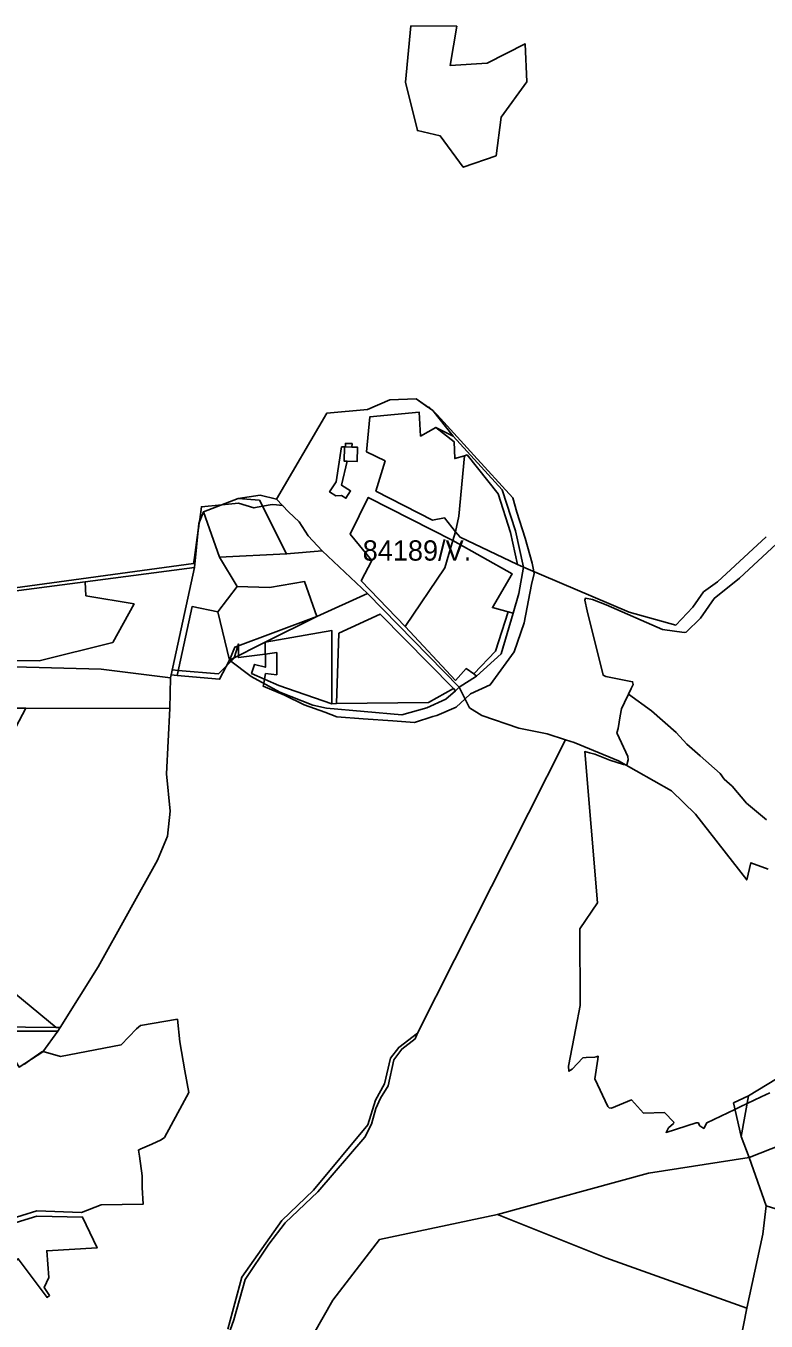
# Model space of a CAD drawing. Extents: x -477304 to -465429, y -1159113 to -1149210.
# Drawn here: x -470157 to -469610, y -1155042 to -1154084 of the extents above; entities that cross this region are included whole.
import ezdxf

# ---------------------------------------------------------------- set-up
doc = ezdxf.new("R2010")
doc.units = 0
for name, color, linetype in [('BPEJ_s', 7, 'Continuous'), ('ostatni_s', 7, 'Continuous'), ('PUPFL_s', 7, 'Continuous'), ('trav_porost_s', 7, 'Continuous')]:
    doc.layers.add(name, color=color, linetype=linetype)

msp = doc.modelspace()

# ---------------------------------------------------------------- linework, layer by layer
at = {"layer": 'BPEJ_s'}
for points in [[(-470175.87, -1154501.25), (-470033.15, -1154481.91), (-470032.45, -1154477.45), (-470030.92, -1154466.32), (-470029.68, -1154457.32), (-470029.31, -1154454.62), (-470028.89, -1154451.52), (-470028.6, -1154449.44), (-470027.32, -1154439.95), (-470012.35, -1154438.46), (-470000, -1154437.23), (-469988.5, -1154440.77), (-469982.2, -1154439.57), (-469974.89, -1154438.18), (-469971.91, -1154438.5), (-469967.27, -1154438.99), (-469971.82, -1154434.19), (-469934.52, -1154370.64), (-469904.55, -1154368.09), (-469887.89, -1154360.92), (-469868.61, -1154360.12), (-469859.8, -1154366.3), (-469858.94, -1154366.32), (-469856.37, -1154368.71), (-469856.24, -1154368.8), (-469856.15, -1154368.91), (-469853, -1154371.83), (-469825.77, -1154401.87), (-469796.92, -1154433.31), (-469793.9, -1154443.9), (-469787.95, -1154463.25), (-469782.76, -1154481.62), (-469782.04, -1154485.36), (-469781.54, -1154487.93), (-469781.25, -1154489.4), (-469783.2, -1154497.39), (-469788.71, -1154525.81), (-469796.06, -1154547.2), (-469813.67, -1154571.52), (-469828.36, -1154578.22), (-469832.35, -1154581.96), (-469838.95, -1154588.16), (-469853.22, -1154594.21), (-469856.18, -1154595.14), (-469869.64, -1154599.4), (-469885.78, -1154598.25), (-469907.78, -1154596.69), (-469927.24, -1154595.18), (-469936.09, -1154591.72), (-469951.22, -1154586.32), (-469965.81, -1154579.3), (-469981.59, -1154572.6), (-469981.2, -1154570.53), (-469980.63, -1154567.47), (-469979.86, -1154563.31), (-469971.65, -1154564.17), (-469971.65, -1154547.75), (-469980.1, -1154548.86), (-470000, -1154551.49), (-470000, -1154550.05), (-470000, -1154545.7), (-470000, -1154542.78), (-470000, -1154541.33), (-470000.49, -1154542.96), (-470003.06, -1154551.58), (-470003.16, -1154551.91), (-470005.41, -1154554.15), (-470008.58, -1154557.3), (-470014.81, -1154563.51), (-470044.43, -1154560.92), (-470048.81, -1154560.53), (-470049.04, -1154560.75), (-470049.82, -1154564.33), (-470050.17, -1154566.45), (-470101.44, -1154560.04), (-470165.86, -1154558.29)], [(-470175.87, -1154501.25), (-470033.15, -1154481.91), (-470032.45, -1154477.45), (-470030.92, -1154466.32), (-470029.68, -1154457.32), (-470029.31, -1154454.62), (-470028.89, -1154451.52), (-470028.6, -1154449.44), (-470027.32, -1154439.95), (-470012.35, -1154438.46), (-470000, -1154437.23), (-469988.5, -1154440.77), (-469982.2, -1154439.57), (-469974.89, -1154438.18), (-469971.91, -1154438.5), (-469967.27, -1154438.99), (-469971.82, -1154434.19), (-469934.52, -1154370.64), (-469904.55, -1154368.09), (-469887.89, -1154360.92), (-469868.61, -1154360.12), (-469859.8, -1154366.3), (-469858.94, -1154366.32), (-469856.37, -1154368.71), (-469856.24, -1154368.8), (-469856.15, -1154368.91), (-469853, -1154371.83), (-469825.77, -1154401.87), (-469796.92, -1154433.31), (-469793.9, -1154443.9), (-469787.95, -1154463.25), (-469782.76, -1154481.62), (-469782.04, -1154485.36), (-469781.54, -1154487.93), (-469781.25, -1154489.4), (-469783.2, -1154497.39), (-469788.71, -1154525.81), (-469796.06, -1154547.2)], [(-469609.46, -1154671.43), (-469624.05, -1154659.17), (-469634.83, -1154646.49), (-469640.53, -1154641.42), (-469643.7, -1154637.19), (-469658.34, -1154624.2), (-469668.22, -1154615.43), (-469676.04, -1154606.97), (-469694.42, -1154590.91), (-469711.42, -1154578.62), (-469709.41, -1154574.35), (-469707.95, -1154571.26), (-469708.37, -1154569.35), (-469728.24, -1154565.55), (-469730.14, -1154564.49), (-469741.98, -1154516.94), (-469743.67, -1154509.12), (-469743.25, -1154507.64), (-469737.96, -1154508.49), (-469727.82, -1154512.5), (-469686.39, -1154530.68), (-469670.33, -1154533), (-469668.64, -1154532.58), (-469658.28, -1154522.22), (-469647.93, -1154507.85), (-469629.33, -1154492.85), (-469601.94, -1154467.25)], [(-469708.37, -1154569.35), (-469728.24, -1154565.55), (-469730.14, -1154564.49), (-469741.98, -1154516.94), (-469743.67, -1154509.12), (-469743.25, -1154507.64), (-469737.96, -1154508.49), (-469727.82, -1154512.5), (-469686.39, -1154530.68), (-469670.33, -1154533), (-469668.64, -1154532.58), (-469658.28, -1154522.22), (-469647.93, -1154507.85), (-469629.33, -1154492.85), (-469601.94, -1154467.25)], [(-469796.06, -1154547.2), (-469813.67, -1154571.52), (-469828.36, -1154578.22), (-469832.35, -1154581.96), (-469838.95, -1154588.16), (-469853.22, -1154594.21), (-469856.18, -1154595.14), (-469869.64, -1154599.4), (-469885.78, -1154598.25), (-469907.78, -1154596.69), (-469927.24, -1154595.18), (-469936.09, -1154591.72), (-469951.22, -1154586.32), (-469965.81, -1154579.3), (-469981.59, -1154572.6), (-469981.2, -1154570.53), (-469980.63, -1154567.47), (-469979.86, -1154563.31), (-469971.65, -1154564.17), (-469971.65, -1154547.75), (-469980.1, -1154548.86), (-470000, -1154551.49), (-470000, -1154550.05), (-470000, -1154545.7), (-470000, -1154542.78), (-470000, -1154541.33), (-470000.49, -1154542.96), (-470003.06, -1154551.58), (-470003.16, -1154551.91), (-470005.41, -1154554.15), (-470008.58, -1154557.3), (-470014.81, -1154563.51), (-470044.43, -1154560.92), (-470048.81, -1154560.53), (-470049.04, -1154560.75), (-470049.82, -1154564.33), (-470050.17, -1154566.45), (-470101.44, -1154560.04), (-470165.86, -1154558.29)], [(-469606.93, -1154873.26), (-469613.23, -1154876.27), (-469623.69, -1154881.27), (-469628.77, -1154883.69), (-469632.64, -1154885.53), (-469653.42, -1154895.45), (-469655.75, -1154899.68), (-469658.71, -1154897.78), (-469659.06, -1154896.99), (-469659.76, -1154895.45), (-469661.45, -1154895.45), (-469683.58, -1154902.63), (-469681.95, -1154899.26), (-469678.15, -1154895.88), (-469677.94, -1154895.03), (-469684.91, -1154887.85), (-469700.34, -1154888.27), (-469709.22, -1154878.55), (-469724.01, -1154884.68), (-469725.7, -1154884.47), (-469726.76, -1154883.41), (-469736.27, -1154862.91), (-469734.16, -1154848.54), (-469733.83, -1154846.32), (-469735.25, -1154846.63), (-469736.27, -1154846.85), (-469742.68, -1154847.3), (-469745.15, -1154847.48), (-469753.18, -1154855.93), (-469755.5, -1154857.41), (-469755.92, -1154853.61), (-469750.37, -1154825.57), (-469747.05, -1154808.8), (-469747.47, -1154752.16), (-469734.37, -1154732.72), (-469743.75, -1154620.94), (-469740.31, -1154621.81), (-469736.27, -1154622.82), (-469725.28, -1154627.26), (-469715.14, -1154630.64), (-469713.41, -1154630.79), (-469713.04, -1154630.82), (-469712.6, -1154630.85), (-469711.75, -1154627.05), (-469711.96, -1154624.51), (-469719.83, -1154607.54), (-469720, -1154607.18), (-469718.96, -1154603.86), (-469718.94, -1154603.8), (-469717.67, -1154594.5), (-469716.61, -1154589.43), (-469714.28, -1154584.58), (-469711.42, -1154578.62), (-469709.41, -1154574.35), (-469707.95, -1154571.26), (-469708.37, -1154569.35)], [(-469606.93, -1154873.26), (-469613.23, -1154876.27), (-469623.69, -1154881.27), (-469628.77, -1154883.69), (-469632.64, -1154885.53), (-469653.42, -1154895.45), (-469655.75, -1154899.68), (-469658.71, -1154897.78), (-469659.06, -1154896.99), (-469659.76, -1154895.45), (-469661.45, -1154895.45), (-469683.58, -1154902.63), (-469681.95, -1154899.26), (-469678.15, -1154895.88), (-469677.94, -1154895.03), (-469684.91, -1154887.85), (-469700.34, -1154888.27), (-469709.22, -1154878.55), (-469724.01, -1154884.68), (-469725.7, -1154884.47), (-469726.76, -1154883.41), (-469736.27, -1154862.91), (-469734.16, -1154848.54), (-469733.83, -1154846.32), (-469735.25, -1154846.63), (-469736.27, -1154846.85), (-469742.68, -1154847.3), (-469745.15, -1154847.48), (-469753.18, -1154855.93), (-469755.5, -1154857.41), (-469755.92, -1154853.61), (-469750.37, -1154825.57), (-469747.05, -1154808.8), (-469747.47, -1154752.16), (-469734.37, -1154732.72), (-469743.75, -1154620.94), (-469740.31, -1154621.81), (-469736.27, -1154622.82), (-469725.28, -1154627.26), (-469715.14, -1154630.64), (-469713.41, -1154630.79), (-469713.04, -1154630.82), (-469712.6, -1154630.85), (-469711.75, -1154627.05), (-469711.96, -1154624.51), (-469719.83, -1154607.54), (-469720, -1154607.18), (-469718.96, -1154603.86), (-469718.94, -1154603.8), (-469717.67, -1154594.5), (-469716.61, -1154589.43), (-469714.28, -1154584.58), (-469711.42, -1154578.62)], [(-469711.42, -1154578.62), (-469694.42, -1154590.91), (-469676.04, -1154606.97), (-469668.22, -1154615.43), (-469658.34, -1154624.2), (-469643.7, -1154637.19), (-469640.53, -1154641.42), (-469634.83, -1154646.49), (-469624.05, -1154659.17), (-469609.46, -1154671.43)], [(-470158.23, -1154852.05), (-470153.5, -1154848.66), (-470145.49, -1154842.92), (-470144.39, -1154842.71), (-470131.59, -1154846.35), (-470086.63, -1154837.82), (-470075.37, -1154825.92), (-470072.39, -1154823.58), (-470045.12, -1154818.91), (-470043.28, -1154835.69), (-470039.51, -1154857.11), (-470036.7, -1154873.09), (-470054.76, -1154906.24), (-470057.09, -1154908.15), (-470064, -1154911.23), (-470070.91, -1154914.31), (-470072.07, -1154914.83), (-470073.92, -1154915.66), (-470073.24, -1154920.26), (-470071.12, -1154934.71), (-470071.12, -1154943.21), (-470070.44, -1154955.75), (-470101.5, -1154956.17), (-470115.95, -1154961.91), (-470149.1, -1154960.63), (-470171.2, -1154967.43)], [(-470145.49, -1154842.92), (-470144.39, -1154842.71), (-470131.59, -1154846.35), (-470086.63, -1154837.82), (-470075.37, -1154825.92), (-470072.39, -1154823.58), (-470045.12, -1154818.91), (-470043.28, -1154835.69), (-470039.51, -1154857.11), (-470036.7, -1154873.09), (-470054.76, -1154906.24), (-470057.09, -1154908.15), (-470064, -1154911.23), (-470070.91, -1154914.31), (-470072.07, -1154914.83), (-470073.92, -1154915.66), (-470073.24, -1154920.26), (-470071.12, -1154934.71), (-470071.12, -1154943.21), (-470070.44, -1154955.75), (-470101.5, -1154956.17), (-470115.95, -1154961.91), (-470149.1, -1154960.63), (-470171.2, -1154967.43)], [(-470158.23, -1154852.05), (-470153.5, -1154848.66), (-470145.49, -1154842.92)]]:
    msp.add_lwpolyline(points, dxfattribs=at)
at = {"layer": 'ostatni_s'}
for points in [[(-469927.7, -1154421.41), (-469923.65, -1154395.7), (-469921.54, -1154395.69), (-469921.81, -1154406.13), (-469919.41, -1154406.21), (-469923.64, -1154424), (-469917, -1154428.25), (-469920.45, -1154433.65), (-469923.83, -1154431.48), (-469927.99, -1154431.9), (-469932.55, -1154428.99)], [(-469921.81, -1154406.13), (-469921.54, -1154395.69), (-469920.88, -1154395.7), (-469916.02, -1154395.84), (-469911.87, -1154395.95), (-469912.09, -1154406.45), (-469919.41, -1154406.21)], [(-469920.88, -1154395.7), (-469920.85, -1154393.04), (-469915.95, -1154393.17), (-469916.02, -1154395.84)], [(-470224.36, -1154848.04), (-470186.85, -1154824.53), (-470180.45, -1154824.59), (-470134.67, -1154825), (-470131.89, -1154825.02), (-470133.49, -1154827.74), (-470178.39, -1154827.74), (-470185.74, -1154827.49), (-470189.69, -1154830.45), (-470219.04, -1154848.46), (-470233.87, -1154858.08), (-470252.19, -1154869.26), (-470276.1, -1154882.57), (-470295.41, -1154904.56), (-470312.91, -1154924.41), (-470345.16, -1154969.9), (-470346.97, -1154967.97), (-470324.55, -1154935.76), (-470299.09, -1154902.59), (-470280.12, -1154882.26), (-470277.37, -1154879.73), (-470262.73, -1154871.09)]]:
    msp.add_lwpolyline(points, close=True, dxfattribs=at)
msp.add_lwpolyline([(-470007.76, -1155048.01), (-469997.56, -1155009.72), (-469967.93, -1154967.64), (-469944.36, -1154945.39), (-469904.34, -1154896.96), (-469898.52, -1154878.7), (-469891.83, -1154866.77), (-469887.45, -1154847.63), (-469881.32, -1154839.72), (-469867.39, -1154829.17), (-469869.28, -1154833.28), (-469879.18, -1154840.99), (-469885, -1154849.02), (-469889.2, -1154868.08), (-469894.81, -1154877.39), (-469898.29, -1154884.97), (-469901.63, -1154896.57), (-469906.43, -1154906), (-469941.3, -1154946.54), (-469965.37, -1154969.37), (-469977.48, -1154985.31), (-469995.08, -1155011.3), (-470003.29, -1155041.27), (-470013.8, -1155070.21)], dxfattribs=at)
at = {"layer": 'PUPFL_s'}
for points in [[(-469805.63, -1154151.83), (-469809.41, -1154180.38), (-469833.64, -1154188.85), (-469850.63, -1154165.67), (-469867.61, -1154161.74), (-469876.26, -1154126.04), (-469872.33, -1154084.33), (-469838.51, -1154084.55), (-469843.33, -1154113.69), (-469816.01, -1154111.9), (-469787.85, -1154097.62), (-469786.61, -1154125.67)], [(-469838.51, -1154084.55), (-469872.33, -1154084.33), (-469876.26, -1154126.04), (-469867.61, -1154161.74), (-469850.63, -1154165.67), (-469833.64, -1154188.85), (-469809.41, -1154180.38), (-469805.63, -1154151.83), (-469786.61, -1154125.67), (-469787.85, -1154097.62), (-469816.01, -1154111.9), (-469843.33, -1154113.69)], [(-469839.89, -1154404.27), (-469840.5, -1154391.87), (-469853.88, -1154381.31), (-469841.05, -1154387.61), (-469804.91, -1154427.4), (-469795.04, -1154457.73), (-469789.17, -1154484.7), (-469793.61, -1154482.58), (-469798.77, -1154458.96), (-469807.94, -1154430.39), (-469830.87, -1154401.63), (-469832.67, -1154402.15)], [(-469839.43, -1154458.58), (-469836.97, -1154446.89), (-469832.67, -1154402.15), (-469830.87, -1154401.63), (-469807.94, -1154430.39), (-469798.77, -1154458.96), (-469793.61, -1154482.58), (-469835.97, -1154462.31)], [(-469984.46, -1154435.11), (-469964.38, -1154474.8), (-470014.03, -1154477.3), (-470025.86, -1154443.59), (-470000.05, -1154433.79)], [(-469955.05, -1154451.04), (-469948.36, -1154461.32), (-469937.94, -1154472.55), (-469964.38, -1154474.8), (-469984.46, -1154435.11), (-470000.05, -1154433.79), (-469983.94, -1154431.24), (-469971.82, -1154434.19), (-469962.82, -1154443.69)], [(-470049.82, -1154564.33), (-470032.44, -1154484.89), (-470029.18, -1154452.29), (-470025.86, -1154443.59), (-470014.03, -1154477.3), (-470000.83, -1154498.94), (-470015.28, -1154517.51), (-470034.22, -1154513.79), (-470045.25, -1154564.71)], [(-469835.97, -1154462.31), (-469793.61, -1154482.58), (-469789.17, -1154484.7), (-469792.47, -1154504.17), (-469796.66, -1154518.5), (-469800.48, -1154517.51), (-469812.08, -1154514.45), (-469797.44, -1154489.6), (-469841.32, -1154464.76), (-469839.43, -1154458.58)], [(-469839.27, -1154568.48), (-469876.59, -1154528.5), (-469847.35, -1154485.13), (-469841.32, -1154464.76), (-469797.44, -1154489.6), (-469812.08, -1154514.45), (-469800.48, -1154517.51), (-469809.77, -1154546.79), (-469825.93, -1154563.54), (-469831.44, -1154559.61)], [(-469964.38, -1154474.8), (-469937.94, -1154472.55), (-469904.44, -1154504.12), (-469941.85, -1154521), (-469951.07, -1154495.21), (-469977.01, -1154499.6), (-470000.83, -1154498.94), (-470014.03, -1154477.3)], [(-469977.01, -1154499.6), (-469951.07, -1154495.21), (-469941.85, -1154521), (-470002.55, -1154543.73), (-470006.51, -1154553.3), (-470015.28, -1154517.51), (-470000.83, -1154498.94)], [(-469941.85, -1154521), (-469904.44, -1154504.12), (-469836.58, -1154573.43), (-469839.43, -1154575.93), (-469840.96, -1154574.37), (-469895.03, -1154519.31), (-469925.59, -1154533.5), (-469927.45, -1154585.4), (-469930.89, -1154585.59), (-469930.8, -1154531.47), (-469980.16, -1154540.14)], [(-470013.86, -1154567.53), (-470045.25, -1154564.71), (-470034.22, -1154513.79), (-470015.28, -1154517.51), (-470006.51, -1154553.3)], [(-469980.16, -1154540.14), (-470006.51, -1154553.3), (-470002.55, -1154543.73), (-469941.85, -1154521)], [(-469925.59, -1154533.5), (-469895.03, -1154519.31), (-469840.96, -1154574.37), (-469859.38, -1154584.74), (-469927.45, -1154585.4)], [(-469805.5, -1154548.72), (-469823.76, -1154565.08), (-469825.93, -1154563.54), (-469809.77, -1154546.79), (-469800.48, -1154517.51), (-469796.66, -1154518.5)], [(-469970.12, -1154572.15), (-469990.22, -1154563.2), (-469988.15, -1154556.55), (-469980.04, -1154558.58), (-469980.16, -1154540.14), (-469930.8, -1154531.47), (-469930.89, -1154585.59)], [(-469930.89, -1154585.59), (-469927.45, -1154585.4), (-469859.38, -1154584.74), (-469840.96, -1154574.37), (-469839.43, -1154575.93), (-469846.6, -1154582.2), (-469860.5, -1154588.56), (-469879.09, -1154593.89), (-469934.81, -1154588.94), (-469944.95, -1154586.72), (-469969.26, -1154576.92), (-469990.59, -1154565.51), (-470006.51, -1154553.3), (-469980.16, -1154540.14), (-469980.04, -1154558.58), (-469988.15, -1154556.55), (-469990.22, -1154563.2), (-469970.12, -1154572.15)], [(-470165.86, -1154558.29), (-470101.44, -1154560.04), (-470050.17, -1154566.45), (-470050.8, -1154589.01), (-470157.33, -1154588.81), (-470177.69, -1154588.77)], [(-470103.61, -1154780.04), (-470131.89, -1154825.02), (-470134.67, -1154825), (-470237.4, -1154740.53), (-470157.33, -1154588.81), (-470050.8, -1154589.01), (-470053.23, -1154637.38), (-470050.54, -1154664.91), (-470052.48, -1154683.49), (-470059.94, -1154701.24)], [(-470181.88, -1154822.06), (-470244.08, -1154792.14), (-470259.23, -1154780.96), (-470237.4, -1154740.53), (-470134.67, -1154825), (-470180.45, -1154824.59)], [(-470133.49, -1154827.74), (-470144.55, -1154842.95), (-470162.26, -1154854.25), (-470178.39, -1154827.74)], [(-469565.46, -1154860.2), (-469559.32, -1154875.05), (-469581.88, -1154882.31), (-469580.8, -1154885.54), (-469556.71, -1154879.59), (-469550.08, -1154892.8), (-469622.09, -1154921.24), (-469628.06, -1154905.69), (-469622.65, -1154875.42), (-469581.24, -1154850.36), (-469573.7, -1154860.57)], [(-469622.65, -1154875.42), (-469628.06, -1154905.69), (-469633.73, -1154880.72)], [(-469578.41, -1154957.47), (-469595.92, -1154961.01), (-469609.65, -1154956.93), (-469622.09, -1154921.24), (-469550.08, -1154892.8), (-469546.66, -1154899.78), (-469540.94, -1154922.58), (-469569.57, -1154951.7)], [(-469728.3, -1154995.44), (-469808.35, -1154963.26), (-469696.55, -1154932.67), (-469622.09, -1154921.24), (-469609.65, -1154956.93), (-469612, -1154977.94), (-469623.96, -1155032.5)], [(-469540.94, -1154922.58), (-469534.21, -1154927.83), (-469532.76, -1154934.13), (-469531.35, -1154940.27), (-469492.82, -1155108.18), (-469434.25, -1155179.31), (-469494.72, -1155228.34), (-469527.72, -1155224.54), (-469632.43, -1155207.61), (-469699.33, -1155194.29), (-469667.07, -1155152.59), (-469640.33, -1155116.94), (-469623.96, -1155032.5), (-469612, -1154977.94), (-469609.65, -1154956.93), (-469595.92, -1154961.01), (-469578.41, -1154957.47), (-469569.57, -1154951.7)], [(-470203.83, -1154947.91), (-470204.77, -1154954.87), (-470182.85, -1154959.75), (-470174, -1154972.26), (-470149.18, -1154964.53), (-470115.3, -1154965.23), (-470104.46, -1154987.96), (-470141.7, -1154990.11), (-470140.09, -1155009.97), (-470143.68, -1155017.38), (-470139.66, -1155023.17), (-470141.54, -1155024.57), (-470162.89, -1154995.96), (-470176.14, -1155007.12), (-470173.09, -1155018.93), (-470209.63, -1155029.56), (-470222.29, -1155010.61), (-470246.27, -1155013.19), (-470236.51, -1154997.41), (-470222.61, -1154974.97), (-470213.2, -1154953.55), (-470210.16, -1154947.16)]]:
    msp.add_lwpolyline(points, close=True, dxfattribs=at)
for points in [[(-469609.61, -1154462.27), (-469645.51, -1154495.38), (-469655.82, -1154502.85), (-469663.79, -1154514.14), (-469676.52, -1154527.39), (-469710.97, -1154517.79), (-469789.17, -1154484.7), (-469795.04, -1154457.73), (-469804.91, -1154427.4), (-469841.05, -1154387.61), (-469856.24, -1154368.8), (-469868.61, -1154360.12), (-469887.89, -1154360.92), (-469904.55, -1154368.09), (-469934.52, -1154370.64), (-469971.82, -1154434.19), (-469983.94, -1154431.24), (-470000.05, -1154433.79), (-470025.86, -1154443.59), (-470029.18, -1154452.29), (-470032.44, -1154484.89), (-470113.33, -1154495.5), (-470179.73, -1154503.98)], [(-469607.99, -1154707.81), (-469620.9, -1154703.17), (-469623.98, -1154715.91), (-469661.94, -1154667.27), (-469679.66, -1154649.88), (-469718.72, -1154627.78), (-469751.63, -1154614.35), (-469757.93, -1154612.25), (-469771.49, -1154607.79), (-469792.65, -1154603.56), (-469819.83, -1154594.17), (-469829.07, -1154588.59), (-469836.58, -1154573.43), (-469823.76, -1154565.08), (-469805.5, -1154548.72), (-469796.66, -1154518.5), (-469792.47, -1154504.17), (-469789.17, -1154484.7), (-469710.97, -1154517.79), (-469676.52, -1154527.39), (-469663.79, -1154514.14), (-469655.82, -1154502.85), (-469645.51, -1154495.38), (-469609.61, -1154462.27)], [(-470162.26, -1154854.25), (-470144.55, -1154842.95), (-470133.49, -1154827.74), (-470131.89, -1154825.02), (-470103.61, -1154780.04), (-470059.94, -1154701.24), (-470052.48, -1154683.49), (-470050.54, -1154664.91), (-470053.23, -1154637.38), (-470050.8, -1154589.01), (-470050.17, -1154566.45), (-470049.82, -1154564.33), (-470045.25, -1154564.71), (-470013.86, -1154567.53), (-470006.51, -1154553.3), (-469990.59, -1154565.51), (-469969.26, -1154576.92), (-469944.95, -1154586.72), (-469934.81, -1154588.94), (-469879.09, -1154593.89), (-469860.5, -1154588.56), (-469846.6, -1154582.2), (-469839.43, -1154575.93), (-469836.58, -1154573.43), (-469829.07, -1154588.59), (-469819.83, -1154594.17), (-469792.65, -1154603.56), (-469771.49, -1154607.79), (-469757.93, -1154612.25), (-469867.39, -1154829.17), (-469881.32, -1154839.72), (-469887.45, -1154847.63), (-469891.83, -1154866.77), (-469898.52, -1154878.7), (-469904.34, -1154896.96), (-469944.36, -1154945.39), (-469967.93, -1154967.64), (-469997.56, -1155009.72), (-470007.76, -1155048.01)], [(-470013.8, -1155070.21), (-470003.29, -1155041.27), (-469995.08, -1155011.3), (-469977.48, -1154985.31), (-469965.37, -1154969.37), (-469941.3, -1154946.54), (-469906.43, -1154906), (-469901.63, -1154896.57), (-469898.29, -1154884.97), (-469894.81, -1154877.39), (-469889.2, -1154868.08), (-469885, -1154849.02), (-469879.18, -1154840.99), (-469869.28, -1154833.28), (-469867.39, -1154829.17), (-469757.93, -1154612.25), (-469751.63, -1154614.35), (-469718.72, -1154627.78), (-469679.66, -1154649.88), (-469661.94, -1154667.27), (-469623.98, -1154715.91), (-469620.9, -1154703.17), (-469607.99, -1154707.81)], [(-469581.24, -1154850.36), (-469622.65, -1154875.42), (-469633.73, -1154880.72), (-469628.06, -1154905.69), (-469622.09, -1154921.24), (-469696.55, -1154932.67), (-469808.35, -1154963.26), (-469895.66, -1154981.86), (-469930.22, -1155026.55), (-469944.31, -1155051.75)], [(-470162.89, -1154995.96), (-470141.54, -1155024.57), (-470139.66, -1155023.17), (-470143.68, -1155017.38), (-470140.09, -1155009.97), (-470141.7, -1154990.11), (-470104.46, -1154987.96), (-470115.3, -1154965.23), (-470149.18, -1154964.53), (-470174, -1154972.26)], [(-469944.31, -1155051.75), (-469930.22, -1155026.55), (-469895.66, -1154981.86), (-469808.35, -1154963.26), (-469728.3, -1154995.44), (-469623.96, -1155032.5), (-469640.33, -1155116.94)]]:
    msp.add_lwpolyline(points, dxfattribs=at)
at = {"layer": 'trav_porost_s'}
for points in [[(-469839.27, -1154568.48), (-469831.44, -1154559.61), (-469825.93, -1154563.54), (-469823.76, -1154565.08), (-469836.58, -1154573.43), (-469904.44, -1154504.12), (-469937.94, -1154472.55), (-469948.36, -1154461.32), (-469955.05, -1154451.04), (-469962.82, -1154443.69), (-469971.82, -1154434.19), (-469934.52, -1154370.64), (-469904.55, -1154368.09), (-469887.89, -1154360.92), (-469868.61, -1154360.12), (-469856.24, -1154368.8), (-469841.05, -1154387.61), (-469853.88, -1154381.31), (-469865.23, -1154387.68), (-469866.34, -1154369.95), (-469902.79, -1154373.53), (-469905.27, -1154399.23), (-469891.51, -1154406.02), (-469898.32, -1154428.36), (-469856.47, -1154449.77), (-469847.47, -1154448.16), (-469839.43, -1154458.58), (-469841.32, -1154464.76), (-469903.99, -1154432.98), (-469917.38, -1154460.28), (-469901.38, -1154479.75), (-469909.13, -1154494.79), (-469876.59, -1154528.5)], [(-469847.47, -1154448.16), (-469856.47, -1154449.77), (-469898.32, -1154428.36), (-469891.51, -1154406.02), (-469905.27, -1154399.23), (-469902.79, -1154373.53), (-469866.34, -1154369.95), (-469865.23, -1154387.68), (-469853.88, -1154381.31), (-469840.5, -1154391.87), (-469839.89, -1154404.27), (-469832.67, -1154402.15), (-469836.97, -1154446.89), (-469839.43, -1154458.58)], [(-469912.09, -1154406.45), (-469911.87, -1154395.95), (-469916.02, -1154395.84), (-469915.95, -1154393.17), (-469920.85, -1154393.04), (-469920.88, -1154395.7), (-469921.54, -1154395.69), (-469923.65, -1154395.7), (-469927.7, -1154421.41), (-469932.55, -1154428.99), (-469927.99, -1154431.9), (-469923.83, -1154431.48), (-469920.45, -1154433.65), (-469917, -1154428.25), (-469923.64, -1154424), (-469919.41, -1154406.21)], [(-469909.13, -1154494.79), (-469901.38, -1154479.75), (-469917.38, -1154460.28), (-469903.99, -1154432.98), (-469841.32, -1154464.76), (-469847.35, -1154485.13), (-469876.59, -1154528.5)], [(-470165.86, -1154558.29), (-470189.36, -1154558.36), (-470188.56, -1154553.7), (-470147.29, -1154553.79), (-470092.91, -1154540.31), (-470077.15, -1154511.83), (-470112.8, -1154505.7), (-470113.33, -1154495.5), (-470032.44, -1154484.89), (-470049.82, -1154564.33), (-470050.17, -1154566.45), (-470101.44, -1154560.04)], [(-470092.91, -1154540.31), (-470147.29, -1154553.79), (-470188.56, -1154553.7), (-470179.73, -1154503.98), (-470113.33, -1154495.5), (-470112.8, -1154505.7), (-470077.15, -1154511.83)]]:
    msp.add_lwpolyline(points, close=True, dxfattribs=at)

# ---------------------------------------------------------------- texts
at = {"layer": 'BPEJ_s'}
msp.add_text('84189/V.', height=15, dxfattribs=at).set_placement((-469908.05, -1154479.76))

doc.saveas('drawing.dxf')
